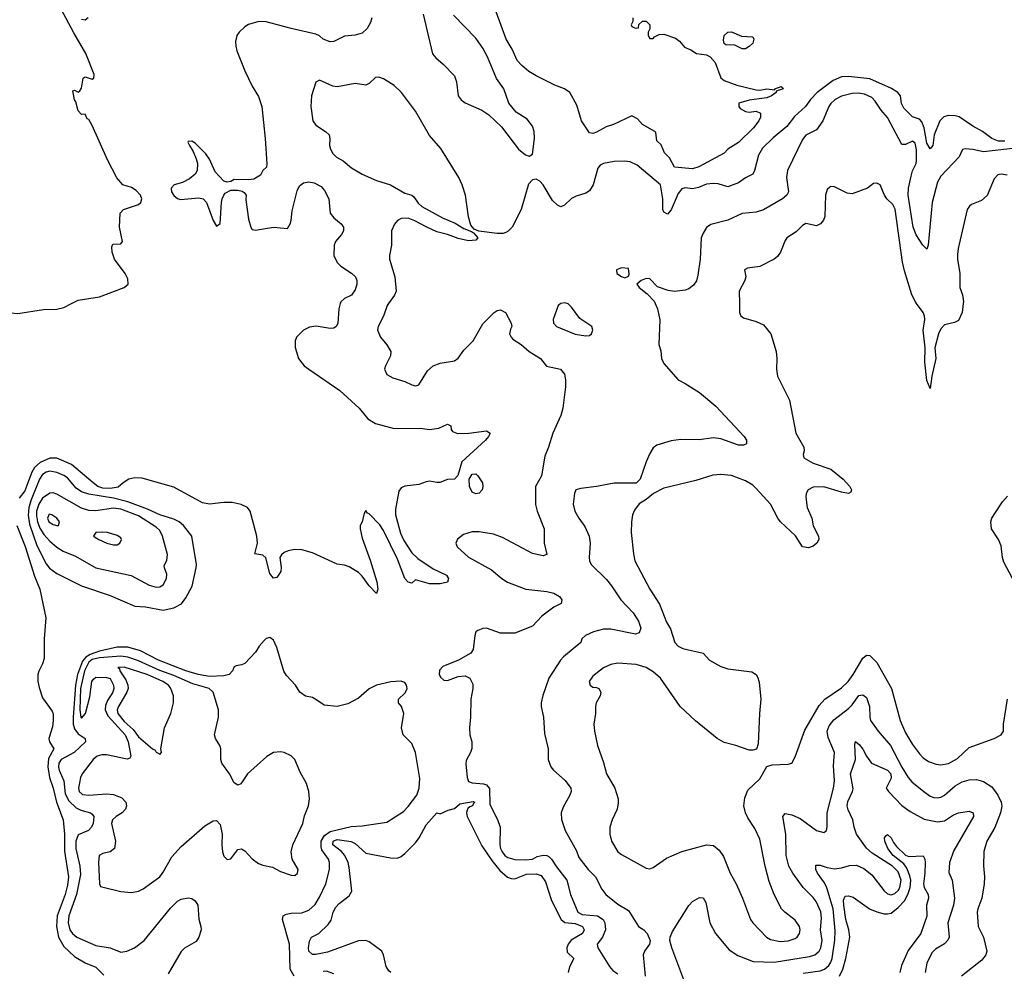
# Model space of a CAD drawing. Header units: inches. Extents: x 884549 to 1028252, y 526810 to 653624.
# Tile 677 of 1056: x 982801 to 988347, y 576237 to 581600. Entities that reach past the tile are written whole.
import ezdxf

# ---------------------------------------------------------------- set-up
doc = ezdxf.new("R2010")
doc.units = ezdxf.units.IN
doc.header["$MEASUREMENT"] = 0
doc.layers.add('A9587', color=7, linetype='Continuous')
doc.layers.add('A9588', color=7, linetype='Continuous')

msp = doc.modelspace()

# ---------------------------------------------------------------- linework, layer by layer
at = {"layer": 'A9587', "color": 5}
for points, elevation in [([(982690.3, 580000), (982710, 579974.3), (982730, 579958.3), (982751.4, 579948.6), (982790, 579944.9), (982934.3, 579965.7), (983010, 579969.1), (983050, 579977.5), (983092.5, 580000)], 2120), ([(984606.5, 580000), (984598.4, 579970), (984592.7, 579887.3), (984584, 579870), (984570, 579860.7), (984550, 579859.7), (984471.9, 579871.9), (984432.9, 579867.2), (984400.3, 579850), (984360.3, 579810), (984352.4, 579790), (984352.4, 579752.4), (984371.6, 579690), (984404, 579650), (984428.9, 579630), (984603.7, 579510), (984712.8, 579410), (984761.7, 579350), (984805, 579325), (984910, 579296.8), (985057.4, 579297.4), (985110, 579290.4), (985162, 579298), (985210, 579320.7), (985230, 579311.3), (985230.5, 579290), (985238.8, 579278.8), (985267.4, 579267.4), (985330.2, 579270.2), (985430, 579282.6), (985450.2, 579270.2), (985440.9, 579250), (985424.6, 579230), (985291.4, 579108.6), (985269.3, 579030.7), (985250.2, 579009.8), (985210, 579008.3), (985167.6, 578992.4), (985150, 578991.1), (985110, 578998.5), (985090, 578996.4), (985050, 578981), (984970, 578971.9), (984950, 578962.4), (984936.5, 578943.5), (984918.8, 578841.2), (984918.1, 578810), (984946.6, 578706.6), (984965.1, 578665.1), (985010, 578594.7), (985044, 578564), (985130, 578504.4), (985205.5, 578470), (985215.5, 578450), (985210.8, 578430), (985170, 578420.4), (985110, 578420.4), (985030, 578443.5), (985010, 578425.2), (984990, 578429.6), (984969.9, 578449.9), (984930, 578560.4), (984850, 578720.4), (984830, 578752.8), (984770, 578815.6), (984759.3, 578819.3), (984750, 578833.2), (984742, 578818), (984730.8, 578769.2), (984718, 578750), (984719.1, 578730), (984730, 578678.8), (984774.8, 578554.8), (984812.3, 578432.3), (984817.8, 578390), (984810, 578366.6), (984769, 578409), (984730, 578463.7), (984710, 578483.7), (984656, 578516), (984630, 578526), (984590, 578531.1), (984450, 578594.7), (984390, 578611.5), (984350, 578613.3), (984313.4, 578606.6), (984290, 578597), (984275.4, 578584.6), (984265.7, 578570), (984273.5, 578513.5), (984271.2, 578490), (984250, 578456.2), (984230, 578452.9), (984210, 578478.7), (984186.8, 578566.8), (984170, 578581.3), (984126, 578590), (984139.7, 578650), (984137.4, 578690), (984105.8, 578810), (984098.5, 578830), (984083.8, 578850), (984048.4, 578868.4), (983998.5, 578878.5), (983950, 578878.7), (983870, 578870.4), (983830, 578877.7), (983670, 578965.4), (983550, 578999.9), (983490, 579015.2), (983450, 579018.7), (983414.9, 579010), (983383.2, 578990), (983355.1, 578964.8), (983310, 578958.3), (983270, 578959.1), (983241.7, 578970), (983214.2, 578990), (983093.2, 579093.2), (983010, 579127.9), (982970, 579128.8), (982916.1, 579103.9), (982884.5, 579075.5), (982870.1, 579050), (982830, 578944), (982797.2, 578902.8)], 2120), ([(984878.8, 580000), (984871.6, 579990), (984850.2, 579929.8), (984819.6, 579870), (984816.9, 579850), (984833.1, 579810), (984870, 579768.4), (984891.6, 579730), (984890, 579705.2), (984861.6, 579650), (984856.3, 579630), (984870, 579601), (984902, 579582), (984970, 579561.6), (985010, 579542), (985030, 579536.3), (985050, 579542.8), (985098.2, 579621.8), (985129.6, 579650), (985170, 579664.4), (985250, 579676.9), (985270, 579693.1), (985303.2, 579736.8), (985355.3, 579790), (985410, 579885.5), (985473.2, 579950), (985490, 579960.5), (985510, 579965.5), (985537.1, 579950), (985568.5, 579890), (985572.8, 579870), (985565, 579855), (985560.6, 579830), (985568.5, 579810), (985579.1, 579799.1), (985625.5, 579770), (985670, 579729.1), (985734, 579690), (985768.1, 579648.1), (985847.7, 579630), (985870, 579602.8), (985875.4, 579570), (985875.2, 579530), (985859.6, 579410), (985848.6, 579370), (985804.6, 579270), (985780.2, 579190), (985759.1, 579140.9), (985739.8, 579030), (985706.9, 578970), (985707, 578867), (985716.1, 578830), (985754.9, 578730), (985754.9, 578650), (985770, 578586), (985750, 578579), (985690, 578591.3), (985521.3, 578681.3), (985470, 578700.2), (985390, 578712.8), (985350, 578714), (985301.4, 578698.6), (985266.7, 578673.3), (985257.6, 578650), (985265.3, 578630), (985330, 578571.4), (985459.1, 578499.1), (985517.1, 578450), (985548, 578430), (985651.3, 578391.3), (985770, 578378), (985810, 578368), (985841.3, 578350), (985854, 578330), (985850.5, 578310), (985810, 578289.6), (985741.2, 578238.8), (985690, 578182.9), (985590, 578143.6), (985510, 578142.9), (985430, 578171.6), (985410.5, 578169.5), (985382.5, 578157.5), (985370.7, 578149.3), (985364, 578130), (985355.8, 578050), (985342.6, 578030), (985272.8, 577990), (985184.4, 577955.6), (985165.7, 577934.3), (985164.1, 577910), (985173.1, 577893.1), (985190, 577877.5), (985210, 577876.1), (985270, 577898.1), (985310, 577902.3), (985336.9, 577890), (985354.4, 577854.4), (985354.4, 577830), (985342.4, 577770), (985340.5, 577670), (985334, 577610), (985337.3, 577570), (985347.3, 577530), (985347.5, 577492.5), (985340.7, 577470), (985315.8, 577424.2), (985313.5, 577406.5), (985321.4, 577330), (985330, 577306.4), (985350, 577299.3), (985414.3, 577294.3), (985430, 577287.1), (985447, 577267), (985450, 577178), (985492.4, 577092.4), (985507.1, 577050), (985506, 576950), (985509, 576930), (985519.5, 576910), (985534.4, 576890), (985550, 576878.9), (985590, 576867.3), (985650, 576865.7), (985689, 576870), (985716.2, 576883.8), (985750, 576892.5), (985770, 576890.1), (985782.8, 576882.8), (985797.1, 576870), (985825.2, 576825.2), (985883.3, 576750), (985903.4, 576670), (985944, 576570), (985970, 576557.4), (986055.8, 576550), (986087.1, 576530), (986096.9, 576510), (986100.3, 576470), (986083.6, 576430), (986054, 576390), (986058.3, 576370), (986124.2, 576264.2), (986142.5, 576242.5), (986170, 576223.1)], 2140), ([(986380.2, 580000), (986393.4, 579970), (986407.5, 579907.5), (986402, 579770), (986412.8, 579732.8), (986416.5, 579690), (986430, 579661.6), (986510, 579570.4), (986550, 579550.4), (986630, 579499.6), (986721.7, 579421.7), (986881.4, 579250), (986895, 579230), (986894.9, 579210), (986878, 579202), (986850, 579202.3), (986750, 579238.2), (986710, 579242.9), (986628.2, 579231.8), (986525.7, 579234.3), (986470, 579227.1), (986390, 579202.2), (986370, 579186.5), (986350, 579154.8), (986330, 579108.3), (986295.3, 579010), (986272.7, 578987.3), (986150, 578987.3), (986050, 578968.4), (985961.8, 578958.2), (985934.4, 578950), (985926, 578930), (985917.8, 578870), (985927.9, 578830), (985950.3, 578790), (985984.7, 578744.7), (986008, 578690), (986013.8, 578650), (986008.8, 578570), (986010.4, 578550), (986019.5, 578530), (986105.5, 578445.5), (986135.2, 578410), (986187.1, 578330), (986256.5, 578256.5), (986286.5, 578210), (986298.9, 578170), (986290, 578145.3), (986270, 578137.1), (986130, 578165.8), (986090, 578164.8), (986033, 578150), (985988, 578130), (985968.2, 578110), (985962.4, 578090), (985864.9, 578010), (985847, 577990), (985781.3, 577890), (985747.7, 577792.3), (985738.4, 577750), (985738.4, 577730), (985752.4, 577670), (985758, 577578), (985778.7, 577490), (985778.4, 577430), (985792.4, 577390), (985808.5, 577370), (985872.9, 577312.9), (985904.6, 577270), (985907.2, 577250), (985900.3, 577230), (985862.8, 577162.8), (985850.6, 577130.6), (985852.3, 577092.3), (985874, 577030), (985937, 576917), (985950, 576878.4), (986003.1, 576810), (986044.9, 576770), (986080.8, 576700.8), (986102.6, 576670), (986170, 576615), (986230, 576580.2), (986287.1, 576490), (986317.3, 576470), (986336.3, 576450), (986351.9, 576410), (986349.2, 576390), (986320.2, 576350), (986312.4, 576330), (986323.5, 576210)], 2160), ([(985848.8, 580000), (985834.8, 579990), (985806.4, 579910), (985808.5, 579890), (985825.5, 579870), (985930, 579828.4), (985990, 579817.3), (986010, 579821), (986022, 579830), (986029, 579850), (986024, 579870), (985956.1, 579916.1), (985910, 579979.5), (985890, 579998.4), (985884.9, 580000)], 2160), ([(986855.1, 580000), (986856.4, 579950), (986863.8, 579930), (986878.9, 579918.9), (986950, 579899.5), (986990, 579880.3), (987032.6, 579830), (987062.3, 579730), (987066.3, 579690), (987064.2, 579630), (987070.3, 579590), (987136.4, 579456.4), (987172.6, 579270), (987217.4, 579190), (987220.4, 579170), (987214.4, 579150), (987217.6, 579130), (987270, 579100.2), (987370, 579066.2), (987440.3, 579010), (987477.1, 578970), (987486.8, 578950), (987482, 578938), (987470, 578929.6), (987430, 578936.9), (987330, 578967.3), (987270, 578965.7), (987242, 578950), (987231.8, 578930), (987229.1, 578910), (987237.6, 578850), (987262.6, 578790), (987270, 578746.8), (987301.3, 578690), (987301.6, 578670), (987290.4, 578650), (987270, 578632), (987243.9, 578623.9), (987210, 578629.6), (987170.6, 578690.6), (987086.6, 578770), (987070.8, 578790.8), (987029.7, 578870), (986950, 578957.4), (986930, 578976.4), (986890, 579001.5), (986810, 579030.8), (986750, 579036.8), (986706.2, 579033.8), (986610, 579002.6), (986430, 578959.7), (986370.3, 578929.8), (986330, 578896.2), (986290, 578872.3), (986263.6, 578836.4), (986253.4, 578810), (986246.3, 578770), (986245.5, 578710), (986257.6, 578590), (986266, 578550), (986350.2, 578390), (986405.5, 578305.5), (986444.7, 578204.7), (986466.2, 578166.2), (986491.7, 578090), (986510.3, 578070), (986535.9, 578055.9), (986650.2, 578030.2), (986686, 577990), (986750, 577955.6), (986790, 577942.3), (986924.8, 577924.8), (986950, 577910.4), (986957.4, 577897.4), (986966.9, 577866.9), (986976.1, 577770), (986967.6, 577690), (986961.4, 577518.6), (986950.6, 577489.4), (986930, 577482.7), (986910, 577483.7), (986835.3, 577510), (986770, 577526.6), (986730, 577549.7), (986608.1, 577648.1), (986521.1, 577730), (986410.7, 577890), (986370, 577924.7), (986330, 577949.8), (986273.6, 577966.4), (986170, 577973.7), (986130, 577965.3), (986090, 577947.4), (986030, 577900.4), (986009.4, 577870), (986013.7, 577850), (986030, 577839.1), (986050, 577836.9), (986062.4, 577830), (986073.8, 577810), (986070.1, 577789.9), (986047.6, 577750), (986043.6, 577730), (986044.6, 577690), (986034.7, 577630), (986038.2, 577590), (986056.3, 577510), (986090, 577414), (986106.7, 577350), (986153.8, 577270), (986171.3, 577210), (986173, 577187), (986166, 577150), (986138.5, 577090), (986126, 577050), (986124.9, 577010), (986134.6, 576970), (986170, 576910.4), (986190, 576894.6), (986330, 576818.4), (986350, 576814.4), (986370, 576821.3), (986445, 576875), (986530, 576911.4), (986670, 576950.4), (986710, 576946.4), (986740.2, 576920.2), (986764.6, 576884.6), (986802.4, 576790), (986836.9, 576730), (986872.6, 576650), (986916.9, 576530), (986930.3, 576510), (987007.2, 576430), (987030, 576416.1), (987084.6, 576404.6), (987130, 576408.8), (987170, 576421.4), (987180.8, 576430), (987193.9, 576450), (987197.9, 576470), (987194.3, 576490), (987170, 576525.3), (987110, 576569.8), (987092.1, 576590), (987050.6, 576670.6), (987023.2, 576743.2), (986999.9, 576830), (986970, 576982), (986942.8, 577042.8), (986902.2, 577102.2), (986888.7, 577130), (986879.8, 577170), (986884.7, 577215.3), (986902.8, 577257.2), (986970, 577321.6), (987010, 577391), (987038.9, 577401.1), (987130, 577404.4), (987150, 577410.8), (987170, 577446), (987224, 577596), (987304.4, 577735.6), (987336.1, 577770), (987430, 577835.5), (987466.9, 577870), (987496.3, 577910), (987550, 578001.3), (987570, 578018.4), (987590, 578017.1), (987630, 577977.1), (987711.6, 577831.6), (987759.8, 577650), (987790, 577581.7), (987830, 577515.8), (987870, 577463.2), (987890, 577440.9), (987919.5, 577419.5), (987964.1, 577404.1), (987990, 577400.3), (988032.7, 577407.3), (988083.5, 577436.5), (988150, 577498.9), (988289.6, 577550), (988329.6, 577570), (988342, 577590), (988343, 577630), (988364.8, 577770)], 2180), ([(988116.3, 580000), (988108.8, 579950), (988090, 579905.2), (988066.2, 579893.8), (988010, 579879.5), (987990, 579858), (987976.9, 579830), (987956.1, 579750), (987962.2, 579690), (987938.4, 579590), (987930, 579522), (987910, 579566), (987899.2, 579670), (987901.4, 579750), (987890.8, 579850), (987898.8, 579910), (987897.2, 579930), (987889.8, 579950), (987853.3, 580000)], 2180), ([(988393.6, 578450), (988343.7, 578543.7), (988336.1, 578570), (988330, 578635.1), (988314.2, 578670), (988274.4, 578730), (988271.3, 578770), (988277.5, 578790), (988296.7, 578823.3), (988337.5, 578882.5), (988365.7, 578914.3)], 2180), ([(982785.6, 578750), (982831.5, 578631.5), (982883.7, 578463.7), (982914.9, 578390), (982948.5, 578230), (982938.1, 578110), (982939.2, 578000.8), (982930.1, 577970), (982909, 577929), (982904, 577910), (982903.9, 577870), (982910, 577836.4), (982930, 577778.7), (982983.4, 577703.4), (982988.9, 577688.9), (982990.3, 577650.3), (982985.5, 577614.5), (982964.4, 577550), (982969, 577530), (982993.7, 577490), (982963.8, 577436.2), (982959.8, 577390), (982969.6, 577329.6), (982990.4, 577270), (983008.1, 577190), (983046, 577090), (983052.8, 577010), (983053.7, 576913.7), (983075.8, 576770), (983070, 576722.4), (983056.9, 576670), (983011.6, 576550), (983007.7, 576490), (983019.9, 576430), (983050, 576376.4), (983110, 576320.1), (983170, 576285.8), (983230, 576260.2), (983275.9, 576215.9)], 2120), ([(984346.4, 576210), (984325.5, 576250), (984321.1, 576390), (984282.2, 576530), (984286, 576550), (984301.3, 576558.7), (984330, 576564.5), (984390, 576566.8), (984430, 576582), (984465.7, 576614.3), (984490, 576654.9), (984525.2, 576730), (984546.5, 576810), (984546.3, 576850), (984541.1, 576870), (984502.6, 576922.6), (984498.3, 576938.3), (984499.9, 576970), (984517.2, 577002.8), (984550, 577024.5), (984667.3, 577052.7), (984730, 577057.2), (984870, 577078.4), (984962.2, 577137.8), (984990, 577166.4), (985037.4, 577230), (985051.2, 577268.8), (985055.4, 577324.6), (985031.4, 577470), (985010, 577520.9), (984961.2, 577570), (984952.3, 577610), (984965.1, 577690), (984952.4, 577730), (984935.1, 577750), (984935.1, 577770), (984970, 577803.8), (984979.4, 577820.6), (984983.1, 577830), (984980.3, 577850), (984970, 577864.1), (984947.1, 577872.9), (984892.1, 577867.9), (984810.3, 577849.7), (984770, 577828.4), (984710, 577777.1), (984650, 577744.5), (984590, 577729.8), (984516.2, 577736.2), (984469.7, 577769.7), (984450, 577779.5), (984410, 577787), (984379.6, 577810), (984355.1, 577850), (984304.3, 577904.3), (984288.9, 577928.9), (984250, 578061.6), (984230, 578103.6), (984210, 578117.6), (984190, 578111.8), (984178.7, 578101.3), (984150.2, 578069.8), (984130, 578036.2), (984070, 577972), (984050, 577963.6), (984020.7, 577959.3), (984010, 577952.7), (983998.9, 577930), (983980.9, 577910), (983950, 577901.6), (983870, 577899.3), (983805.6, 577910), (983736.3, 577930), (983583.5, 577990), (983482.4, 578042.4), (983410, 578064.7), (983350, 578064.5), (983250, 578041.5), (983197.6, 578022.4), (983173.4, 578006.6), (983155.5, 577984.5), (983125.8, 577910), (983114.8, 577850), (983101.9, 577670), (983102.1, 577630), (983110, 577603.8), (983130, 577576.1), (983169.2, 577550), (983172.3, 577530), (983107.8, 577470), (983035.2, 577430), (983021.9, 577410), (983019.4, 577390), (983023.3, 577370), (983049, 577310), (983057.4, 577237.4), (983077.1, 577197.1), (983118.6, 577158.6), (983144.7, 577144.7), (983199.3, 577130), (983210, 577123.1), (983218.4, 577110), (983214, 577070), (983205.5, 577050), (983189.3, 577030.7), (983130, 577005.4), (983117.3, 576970), (983118.1, 576930), (983140.2, 576830), (983142.9, 576782.9), (983121.4, 576670), (983077.8, 576550), (983073.9, 576510), (983083.6, 576470), (983097.6, 576450), (983122.4, 576430), (983230, 576383), (983310, 576368.9), (983370, 576345.5), (983404.5, 576350), (983448.4, 576370), (983502.4, 576410), (983650, 576592.4), (983690, 576632.3), (983710, 576642.8), (983750, 576650.3), (983770, 576647.2), (983790, 576634), (983803.6, 576610), (983810.3, 576530.3), (983822, 576490), (983823.1, 576470), (983810.4, 576429.7), (983794.2, 576405.8), (983730, 576368.2), (983710, 576348.2), (983636.5, 576223.5)], 2140), ([(986542.5, 576190), (986474.4, 576370), (986463.8, 576410), (986465.3, 576430), (986478.8, 576461.2), (986570, 576608), (986590, 576630.5), (986630, 576653), (986650, 576650.5), (986665.8, 576625.8), (986689.2, 576510), (986720.2, 576450), (986797.6, 576357.6), (986846.6, 576326.6), (986932.9, 576292.9), (987050, 576288.5), (987250, 576320.1), (987280.4, 576330), (987304.1, 576350), (987314.5, 576370), (987320.6, 576410), (987312.1, 576470), (987316.8, 576536.8), (987313.1, 576573.1), (987287, 576630), (987270, 576653.8), (987214.8, 576710), (987155, 576790), (987133.6, 576830), (987117.7, 576890), (987116, 577010), (987099.7, 577110), (987113.3, 577126.7), (987150, 577119.7), (987197.6, 577097.6), (987290, 577030.4), (987330, 577019.1), (987345.2, 577030), (987349.6, 577050.4), (987348.8, 577130), (987385.9, 577270), (987390.9, 577310), (987385.7, 577394.3), (987390.6, 577470), (987354.5, 577554.5), (987348.5, 577590), (987360.4, 577619.6), (987386, 577654), (987470, 577718.4), (987490, 577738.4), (987528.6, 577791.4), (987550, 577795.3), (987570, 577779.4), (987587.8, 577730), (987589.2, 577669.2), (987593.8, 577650), (987635.9, 577590), (987705.7, 577510), (987770, 577386.9), (987805.4, 577330), (987825.6, 577305.6), (987893, 577250), (987930, 577224.8), (987950, 577216.1), (987970, 577213.9), (987990, 577218.6), (988010, 577230.1), (988070, 577282.7), (988110, 577304.8), (988150, 577316.8), (988190, 577318), (988230, 577306.7), (988276.6, 577276.6), (988311.1, 577230), (988330.2, 577190), (988332.7, 577167.3), (988325.4, 577130), (988293.2, 577046.8), (988249.2, 576970), (988232, 576912), (988229, 576831), (988235.5, 576770), (988233.6, 576730), (988221.3, 576650), (988197.3, 576590), (988194.7, 576570), (988200.2, 576490), (988230.1, 576430.1), (988249.1, 576350), (988243.6, 576330), (988220.1, 576299.9), (988106, 576210)], 2160), ([(987213.8, 576226.2), (987310, 576240.7), (987334, 576250), (987358.5, 576270), (987370.8, 576289.2), (987377.1, 576310), (987391.9, 576411.9), (987394, 576466), (987382.8, 576590), (987348.1, 576708.1), (987334.9, 576734.9), (987294.9, 576790), (987285.6, 576810), (987285.5, 576834.5), (987310, 576835.3), (987350, 576821.4), (987390, 576815.3), (987430, 576820.6), (987474.3, 576834.3), (987514.7, 576834.7), (987555.9, 576815.9), (987600.2, 576780.2), (987670, 576690.2), (987690, 576674), (987710, 576668.8), (987730, 576676.3), (987750, 576692.8), (987758.8, 576710), (987765.5, 576750), (987750, 576798.5), (987717.3, 576830), (987602.9, 576902.9), (987571, 576931), (987514.9, 577010), (987500.5, 577050), (987493.3, 577090), (987467.2, 577147.2), (987462.8, 577170), (987465.1, 577194.9), (987492.7, 577250), (987494.9, 577265.1), (987480.8, 577350), (987508.2, 577430), (987504.9, 577515.1), (987508.7, 577531.3), (987530, 577515.9), (987550, 577489), (987570, 577450.2), (987598.3, 577410), (987690, 577371.3), (987708.8, 577350), (987710, 577324.8), (987681.3, 577270), (987694, 577250), (987770, 577172.4), (987816.8, 577136.8), (987895.1, 577095.1), (987970, 577078.6), (988010, 577086), (988060.9, 577119.1), (988090, 577131), (988150, 577139.1), (988171.5, 577130), (988172.7, 577110), (988061.9, 576918.1), (988037.9, 576850), (988034.9, 576794.9), (988053, 576750), (988066.7, 576650), (988061.2, 576610), (988028.3, 576510), (988037.1, 576430), (988028.1, 576411.9), (988010, 576392.3), (987958.8, 576361.2), (987939.2, 576340.8), (987910, 576282.9), (987901.2, 576230)], 2140), ([(984890.9, 576230.9), (984879.8, 576239.8), (984864.7, 576264.7), (984850.9, 576330), (984840.5, 576350), (984770, 576402.8), (984750, 576410.7), (984710, 576409.8), (984534.2, 576345.8), (984470, 576332.1), (984450, 576331.7), (984430, 576349.8), (984428, 576370), (984433.4, 576406.6), (984444.6, 576430), (984486, 576450), (984539.1, 576500.9), (984554.6, 576525.4), (984566.3, 576570), (984581.6, 576598.4), (984600.9, 576619.1), (984657.2, 576662.8), (984671.1, 576688.9), (984657.5, 576822.5), (984650.5, 576850), (984632.3, 576890), (984613, 576913), (984564.4, 576950), (984566.1, 576970), (984590, 576979), (984669.1, 576969.1), (984690, 576958.3), (984750, 576903.5), (984890, 576877.1), (984930, 576875.5), (984950, 576884), (984970, 576900.2), (985030, 576960.5), (985052, 576990), (985090, 577063.2), (985150, 577130.7), (985170, 577124), (985214.2, 577145.8), (985250, 577154.9), (985279.7, 577180.3), (985354.5, 577194.5), (985364.9, 577190), (985356.3, 577183.7), (985351.3, 577170), (985335.8, 577164.2), (985325.4, 577154.6), (985319.7, 577140.3), (985317.1, 577130), (985321, 577110), (985404.6, 576944.6), (985460.7, 576860.7), (985505.5, 576805.6), (985548.5, 576768.5), (985570, 576760.1), (985590, 576758.3), (985655.8, 576784.2), (985710, 576785.9), (985737.5, 576777.5), (985762.2, 576742.2), (985795.9, 576635.9), (985851.3, 576530), (985872.1, 576512.1), (985930, 576506.8), (985971.5, 576490), (985980.5, 576470), (985970.4, 576450), (985908.2, 576411.8), (985890.1, 576390), (985882.8, 576370), (985885.1, 576345.1), (985922.3, 576310), (985898.1, 576261.9), (985889.7, 576230)], 2120), ([(987419.2, 576210), (987437.3, 576250), (987454.8, 576310), (987476.6, 576430), (987470.9, 576470), (987453.6, 576530), (987442.5, 576610), (987441.7, 576638.3), (987450, 576660.7), (987470, 576662.8), (987495.3, 576655.3), (987587.8, 576590), (987630, 576571.7), (987670, 576561.9), (987690, 576560.5), (987710, 576565.6), (987750, 576596.2), (987784.9, 576635.1), (987804.5, 576670), (987816.9, 576710), (987819.8, 576750), (987814.9, 576774.9), (987797.8, 576817.8), (987782, 576842), (987721.3, 576890), (987690.6, 576930), (987675, 576970), (987672.6, 576990), (987680, 577000), (987690, 577007.4), (987710, 576990.2), (987722.9, 576962.9), (987740.3, 576940.3), (987790, 576891.9), (987810, 576883.5), (987890, 576888.2), (987900.3, 576870), (987902, 576850), (987899.8, 576790), (987891.3, 576730), (987896.6, 576710), (987918.5, 576670), (987920.9, 576650), (987908.7, 576610), (987911.4, 576548.6), (987877.5, 576450), (987805.5, 576354.5), (987767.8, 576270), (987758.1, 576230)], 2120), ([(984570, 576222.6), (984530, 576237.3), (984510, 576236.4)], 2140)]:
    msp.add_lwpolyline(points, dxfattribs=dict(at, elevation=elevation))
for points, elevation in [([(982970, 579055.6), (982950, 579050.8), (982930, 579037.5), (982912.9, 579010), (982865.2, 578894.8), (982852.7, 578850), (982848.4, 578808.4), (982857, 578757), (982897.3, 578637.3), (982950, 578533.6), (982969.2, 578509.2), (983010, 578479), (983150, 578410.1), (983310, 578355.3), (983450, 578294), (983510, 578290.5), (983610, 578273.2), (983670, 578284.8), (983712, 578308), (983737.8, 578342.2), (983772.3, 578407.7), (983795.6, 578510), (983796.6, 578530), (983769.9, 578689.9), (983722.9, 578750), (983699.6, 578770), (983670, 578785.2), (983590.6, 578810), (983521.8, 578841.8), (983410, 578883.3), (983330, 578902.5), (983190, 578925.1), (983150, 578938.8), (983119.4, 578959.4), (983070, 579017.3), (983050, 579031.3), (983010, 579049)], 2140), ([(985370, 578928.5), (985350, 578938), (985335.3, 578970), (985333.5, 579010), (985350, 579039.5), (985370, 579040.3), (985382.4, 579030), (985407.2, 578990), (985410.4, 578970), (985406, 578950), (985390, 578932)], 2120), ([(982990, 578933.4), (982970, 578931.2), (982930, 578902.5), (982909.1, 578870), (982896.1, 578830), (982895.2, 578804.8), (982901.3, 578770), (982914.9, 578734.9), (982937.9, 578697.9), (982970, 578661.5), (983010, 578627.6), (983045.3, 578605.3), (983116, 578576), (983230, 578510.1), (983428.3, 578468.3), (983530, 578413.2), (983570, 578402.4), (983590, 578404.6), (983610, 578415.8), (983628.7, 578450), (983630, 578475.3), (983616.2, 578510), (983615.5, 578524.5), (983630, 578551.3), (983633.7, 578586.3), (983605.1, 578690), (983590, 578720.5), (983570, 578740.9), (983470, 578804.2), (983370, 578841.8), (983330, 578846.9), (983230, 578832.8), (983190, 578833.4), (983150, 578847.9), (983010, 578926.7)], 2160), ([(982967.5, 578812.5), (982956.8, 578790), (982966, 578770), (982990, 578754.6), (983010, 578748.7), (983019, 578750), (983025.1, 578770), (983011.1, 578790), (982981.6, 578810)], 2180), ([(983270, 578712.1), (983230.8, 578709.2), (983216, 578690), (983246.8, 578670), (983291, 578650), (983330, 578640.3), (983350, 578641.3), (983366, 578650), (983375.1, 578670), (983370, 578679.3), (983350, 578693), (983295.3, 578710)], 2180), ([(983370, 578013.8), (983250, 578004.5), (983210, 577993.9), (983190, 577979.7), (983165.6, 577930), (983144.4, 577830), (983140.6, 577710), (983146.4, 577670), (983150, 577663.8), (983172.6, 577690), (983196.4, 577783.6), (983207.6, 577870), (983216.1, 577883.9), (983230, 577894.6), (983290, 577893), (983310, 577887), (983330, 577850.4), (983332.1, 577830), (983326, 577810), (983296.2, 577763.8), (983285.3, 577734.7), (983283.2, 577710), (983297.1, 577677.1), (983395.2, 577570), (983412.9, 577530), (983427.6, 577450), (983421.2, 577438.8), (983407, 577433), (983290, 577456.5), (983262.9, 577457.1), (983238.3, 577450), (983215.8, 577430), (983152.4, 577350), (983144, 577330), (983132.5, 577270), (983136.8, 577250), (983154.4, 577234.4), (983189.6, 577229.6), (983290, 577236.8), (983330, 577233.8), (983375.6, 577215.6), (983399.3, 577190), (983403, 577170), (983397.1, 577150), (983377.6, 577130), (983343.9, 577110), (983323.2, 577090), (983318.7, 577070), (983340.1, 576970), (983334.2, 576930), (983310.1, 576909.9), (983270, 576900.7), (983249.4, 576890), (983244.8, 576850), (983250.4, 576730.4), (983256, 576716), (983270.5, 576710.5), (983370, 576686.4), (983430, 576681.3), (983470, 576688.4), (983497.4, 576702.7), (983589.8, 576770.2), (983610, 576795.5), (983657.9, 576882.1), (983710, 576940.2), (983843, 577057), (983890, 577086), (983910, 577086.8), (983930, 577064.7), (983941.1, 577010), (983938.9, 576950), (983943.1, 576910), (983950, 576886.8), (983970, 576866.8), (983990, 576870.7), (984030, 576922.8), (984050, 576928), (984070, 576916.4), (984110, 576871.8), (984145.4, 576845.4), (984170, 576835.8), (984224.8, 576824.8), (984270, 576800.5), (984330, 576779.1), (984350, 576777.3), (984365.2, 576790), (984369.4, 576810), (984336.3, 576870), (984329.7, 576910), (984338.7, 576950), (984396.1, 577070), (984405.8, 577114.2), (984428.3, 577170), (984434, 577210), (984429.7, 577250), (984416.4, 577296.4), (984380.3, 577360.3), (984351.2, 577430), (984330, 577451.3), (984290, 577469.6), (984270, 577473.6), (984230, 577469.6), (984192.7, 577447.3), (984084.9, 577350), (984045.8, 577294.2), (984030, 577285.2), (984010, 577299.3), (983983.5, 577350), (983939.6, 577410), (983934, 577430), (983934, 577490), (983927.6, 577510), (983903.5, 577550), (983899.1, 577570), (983921.5, 577670), (983920.9, 577710), (983890.9, 577810), (983868.6, 577830), (983776.5, 577856.5), (983670, 577903.3), (983590, 577932), (983470, 577987.1), (983410, 578007.3)], 2160), ([(983390, 577951), (983354.4, 577950), (983363.1, 577943.1), (983365.5, 577930), (983399.1, 577879.1), (983410.3, 577850.3), (983411.3, 577831.3), (983404.6, 577810), (983357.6, 577730), (983350.9, 577710), (983354.7, 577690), (983390, 577645), (983439.9, 577599.9), (983470, 577559.3), (983550, 577490.5), (983564.1, 577484.1), (983570, 577471.3), (983585.2, 577465.2), (983590, 577458), (983599, 577470), (983596, 577490), (983617.2, 577610), (983651.9, 577690), (983667.8, 577750), (983667, 577790), (983652.9, 577830), (983638.9, 577850), (983606.5, 577870), (983518.9, 577910)], 2180)]:
    msp.add_lwpolyline(points, close=True, dxfattribs=dict(at, elevation=elevation))
at = {"layer": 'A9588', "color": 5}
for points, elevation in [([(983092.5, 580000), (983130, 580019.8), (983250, 580038.1), (983389.5, 580090), (983412.4, 580110), (983410, 580139), (983395.6, 580170), (983335, 580250), (983322.8, 580290), (983320.9, 580319.1), (983325.9, 580334.1), (983370, 580336.3), (983380.7, 580350), (983362.6, 580430), (983367.8, 580510), (983385.6, 580530), (983470, 580558.8), (983482.6, 580570), (983488.7, 580590), (983482.4, 580610), (983457.9, 580637.9), (983430, 580654.6), (983381.6, 580670), (983347.9, 580707.9), (983296.4, 580810), (983210, 581003.7), (983190, 581037.2), (983182, 581042), (983170, 581068), (983150, 581066), (983130, 581086), (983117.5, 581137.5), (983110, 581148.7), (983100.4, 581199.6), (983110, 581202), (983130, 581192), (983140.4, 581199.6), (983150, 581214), (983158, 581270), (983170, 581278), (983210, 581264.7), (983218, 581270), (983221.2, 581290), (983173, 581410), (983105.2, 581525.2), (983007.2, 581712.8)], 2120), ([(983150, 581602), (983170, 581599.1), (983187.2, 581612.8)], 2120), ([(985074.3, 581630), (985126.8, 581406.8), (985144.4, 581384.4), (985186.8, 581350), (985250, 581282.8), (985261.3, 581250), (985270.2, 581170.2), (985287.4, 581147.4), (985310, 581131.8), (985404, 581090), (985442.9, 581062.9), (985515.6, 580995.6), (985610, 580871), (985650, 580838), (985670, 580831.3), (985690, 580842), (985700.7, 580930), (985699.5, 580970), (985690, 580999), (985658.9, 581038.9), (985598, 581078), (985557, 581130), (985527.3, 581210), (985487.6, 581267.6), (985437, 581390), (985410, 581439.7), (985370, 581495.4), (985245.5, 581625.5)], 2140), ([(986254, 581610), (986254, 581590), (986244.7, 581570), (986250, 581562), (986270, 581552), (986286, 581554), (986288, 581572), (986308.4, 581591.6), (986330, 581591.3), (986351.3, 581570), (986351.3, 581548.7), (986342, 581530), (986342, 581510), (986350, 581494), (986370, 581494), (986376.4, 581503.6), (986403.1, 581516.9), (986430, 581518), (986495.3, 581495.3), (986518, 581478), (986545.2, 581445.2), (986582, 581430), (986614, 581410), (986670, 581401), (986690.7, 581390.7), (986718.5, 581358.5), (986750, 581272), (986770, 581258), (986841, 581230), (986950, 581204.4), (986970, 581203.1), (987010, 581210.2), (987055.3, 581204.7), (987055.3, 581210), (987090, 581222.8), (987097.5, 581217.5), (987100.7, 581210), (987062.8, 581197.2), (987062.8, 581190), (987036.3, 581170), (987010, 581159.7), (986910, 581146), (986852, 581130), (986852, 581110), (986859.6, 581099.6), (986890, 581082), (986910, 581078), (986950, 581084.7), (986973.7, 581073.7), (986973, 581050), (986964.9, 581030), (986935.3, 580990), (986850, 580908.2), (986790.3, 580869.8), (986770, 580848.2), (986626, 580770), (986590, 580759.6), (986490, 580768.5), (986460.6, 580820.6), (986433.7, 580850), (986414.8, 580894.8), (986390, 580918), (986383.7, 580963.7), (986379, 580970), (986309.7, 581010), (986281.3, 581041.3), (986250, 581058.4), (986145.5, 581010), (986103.6, 580996.4), (986050, 580965.3), (986030, 580959.1), (986010, 580962.4), (985965.1, 581030), (985938.8, 581118.8), (985899.7, 581190), (985870.5, 581210.5), (985814.7, 581230), (985710, 581282.8), (985668.7, 581308.7), (985630, 581341.8), (985604.1, 581370), (985574.5, 581434.5), (985541.8, 581490), (985484.3, 581644.3)], 2120), ([(984783.8, 581610), (984776.4, 581583.6), (984759.1, 581550), (984730, 581523.6), (984690, 581513), (984630, 581507.4), (984570, 581476.9), (984550, 581474.8), (984510, 581489.8), (984489.4, 581509.4), (984470, 581519), (984329.9, 581549.9), (984190, 581588.2), (984148.4, 581590), (984090, 581572.6), (984070, 581559.9), (984037.7, 581530), (984023.4, 581510), (984017.5, 581477.5), (984018.9, 581450), (984024.8, 581424.8), (984070, 581310.8), (984110, 581226), (984146.6, 581166.6), (984164.9, 581110), (984183.6, 580930), (984193.2, 580786.8), (984190.6, 580769.4), (984170, 580749), (984157.1, 580722.9), (984119.1, 580700.9), (984090, 580696.5), (984010, 580699.7), (983990, 580687.6), (983970, 580683.8), (983950, 580689.8), (983902.7, 580742.7), (983870, 580813.2), (983850, 580843.7), (983790, 580904.4), (983770, 580914.5), (983750, 580912.7), (983748.2, 580910), (983757, 580890), (983777.7, 580857.7), (983795.3, 580815.3), (983802.2, 580790), (983801, 580750), (983789.4, 580730), (983757.5, 580702.5), (983718.5, 580681.5), (983671.7, 580668.3), (983653.7, 580650), (983656.3, 580630), (983669.6, 580609.6), (983690, 580592.6), (983706.5, 580586.5), (983810, 580596.2), (983834.2, 580590), (983853.2, 580570), (983890, 580468.4), (983910, 580437.1), (983930, 580451), (983937.9, 580570), (983940.9, 580590), (983950.3, 580610), (983958.7, 580621.3), (983990, 580639.5), (984030, 580639.4), (984054.2, 580634.2), (984066.3, 580626.3), (984076, 580610), (984075.3, 580584.7), (984090, 580474.8), (984103, 580430), (984110, 580416.5), (984130, 580414.4), (984230.2, 580430.2), (984310, 580423.8), (984325.4, 580450), (984330, 580467.7), (984336.7, 580523.3), (984364.1, 580635.9), (984377.1, 580662.9), (984399.6, 580680.4), (984430, 580686.1), (984460.4, 580680.4), (984498.9, 580658.9), (984517.7, 580637.7), (984542, 580590), (984550.3, 580510), (984570, 580483.1), (984612.4, 580450), (984624.9, 580430), (984624.2, 580410), (984614.3, 580390), (984580.3, 580350), (984572, 580330), (984570.3, 580270), (984590, 580232.2), (984610, 580210.3), (984670.9, 580170.9), (984691.7, 580150), (984700.3, 580130), (984700.8, 580110), (984690, 580077), (984670, 580048), (984630, 580028.3), (984609.2, 580010), (984606.5, 580000)], 2120), ([(988350, 580914.6), (988314.7, 580914.7), (988277.5, 580930), (988223.4, 580970), (988170, 580999.3), (988092.1, 581052.1), (988070, 581058.4), (988030, 581059.8), (988006.9, 581053.1), (987983.1, 581030), (987952.8, 580950), (987944, 580890), (987930, 580871.3), (987910, 580903.5), (987896.6, 580990), (987883.4, 581023.4), (987870, 581038.5), (987830, 581053), (987781.2, 581101.2), (987768.2, 581128.2), (987761.5, 581170), (987746.7, 581190), (987711.9, 581211.9), (987590, 581266.6), (987470, 581279.2), (987430, 581278.5), (987382.9, 581257.1), (987292.2, 581190), (987256, 581150), (987228.2, 581110), (987165.7, 581054.3), (987121.9, 580998.1), (987045.2, 580934.8), (986985, 580875), (986962.9, 580837.1), (986939.7, 580750), (986930.3, 580730), (986890, 580709), (986850, 580679.7), (986790, 580658.4), (986734.9, 580674.9), (986710, 580677.3), (986670, 580672.3), (986625.4, 580654.6), (986590, 580646.2), (986550, 580652.7), (986530, 580647.1), (986510, 580621.1), (986470, 580527.6), (986450, 580504.5), (986430, 580516), (986423.5, 580530), (986423.1, 580590), (986410, 580669), (986279.2, 580779.2), (986238.9, 580798.9), (986210, 580803), (986150, 580801), (986090.2, 580789.8), (986070, 580779.6), (986057.8, 580762.2), (986032, 580670), (986010, 580634.5), (985990, 580622.4), (985935.4, 580604.6), (985910, 580591.5), (985870, 580554.5), (985850, 580544.5), (985830, 580554.5), (985801.4, 580581.5), (985750, 580669), (985730, 580689), (985710, 580702), (985690, 580698), (985667.1, 580672.9), (985624.9, 580530), (985574.8, 580430), (985552.8, 580407.2), (985539.9, 580400.1), (985524.9, 580395.1), (985490, 580394.5), (985388, 580408), (985360.2, 580420.2), (985342, 580442), (985329.3, 580489.3), (985311.5, 580610), (985292.8, 580670), (985274.7, 580710), (985173.8, 580873.8), (985110, 580947.6), (985030, 581083.5), (984950.8, 581190), (984910, 581228.5), (984850, 581267.1), (984823.9, 581276.1), (984805.7, 581274.3), (984770, 581239.6), (984750, 581231.2), (984690, 581240.4), (984590, 581222.3), (984565.3, 581225.3), (984490, 581258.9), (984470, 581247.3), (984444.5, 581170), (984441.6, 581110), (984452.6, 581030), (984470, 581004.6), (984523.8, 580970), (984543.7, 580950), (984548.8, 580930), (984546.3, 580890), (984551, 580870), (984565.5, 580845.5), (984585.7, 580825.7), (984623.5, 580803.5), (984670, 580765.5), (984730.4, 580730), (984810, 580694), (984890, 580669.2), (984970, 580621.8), (985010.2, 580610.2), (985021.3, 580601.3), (985045.9, 580565.9), (985067.1, 580547.1), (985182.4, 580482.4), (985254, 580454), (985303.5, 580423.5), (985345.4, 580405.4), (985358, 580398), (985382, 580370), (985370, 580358), (985330, 580354), (985270, 580366), (985210, 580389.3), (985150, 580405.1), (985090, 580431.8), (985027.2, 580467.2), (984990, 580480.9), (984950, 580479.8), (984930, 580468), (984912, 580448), (984895.3, 580410), (984896.1, 580330), (984883.6, 580270), (984884.9, 580250), (984914.3, 580150), (984920.8, 580070), (984912.8, 580047.2), (984878.8, 580000)], 2140), ([(988393.9, 580873.9), (988230, 580854.6), (988170, 580867.7), (988128.3, 580871.7), (988112.5, 580867.5), (988092.8, 580827.2), (987990, 580717.1), (987970, 580684.2), (987941.2, 580570), (987918.5, 580330), (987910, 580307.3), (987887.8, 580330), (987850, 580387), (987834.5, 580430), (987806.4, 580610), (987807.3, 580650), (987821.7, 580718.3), (987830, 580747.7), (987849.8, 580790.2), (987852.3, 580807.7), (987852.9, 580867.1), (987844.5, 580904.5), (987830, 580915.9), (987790, 580895.5), (987770, 580897.3), (987688.4, 581048.4), (987652.9, 581090), (987620.3, 581140.3), (987600.5, 581160.5), (987560.1, 581180.1), (987526, 581186), (987490, 581184), (987430, 581168.9), (987394, 581150), (987370, 581127.4), (987358.6, 581110), (987325.7, 581030), (987290, 580979.1), (987230, 580948.9), (987210, 580924.8), (987125.2, 580750), (987119.7, 580710), (987131.1, 580630), (987122.3, 580610), (987097.6, 580590), (986990, 580528.7), (986950, 580515.4), (986870, 580508.4), (986789.5, 580470.5), (986694.7, 580445.3), (986670, 580427.8), (986650, 580396.2), (986640.2, 580370), (986633.4, 580250), (986620.4, 580159.6), (986612.4, 580127.6), (986596.5, 580103.5), (986570, 580083.1), (986550, 580075.6), (986490, 580067.6), (986452.9, 580072.9), (986394, 580094), (986350, 580139.3), (986330, 580140.9), (986302, 580130), (986278, 580110), (986291, 580090), (986335.6, 580055.6), (986374, 580014), (986380.2, 580000)], 2160), ([(988363.9, 580723.9), (988330, 580729.5), (988310, 580725.1), (988290, 580703.7), (988250, 580608.2), (988218.3, 580581.7), (988161.8, 580558.2), (988150.3, 580549.8), (988137.6, 580530), (988087.2, 580310), (988083.4, 580276.6), (988083.1, 580250), (988097.4, 580170), (988097.3, 580090), (988111.3, 580050), (988117.8, 580010), (988116.3, 580000)], 2180), ([(987853.3, 580000), (987846, 580010), (987825.8, 580050), (987784.1, 580184.1), (987773.3, 580233.3), (987732.3, 580532.3), (987718.6, 580558.6), (987685.4, 580590), (987672.4, 580610), (987648.7, 580670), (987630, 580679.3), (987610, 580677.2), (987576, 580650), (987490, 580617.6), (987462, 580622), (987390, 580657.2), (987370, 580659), (987364.5, 580655.5), (987350, 580642), (987339.1, 580610), (987335.8, 580490), (987328.2, 580470), (987311.6, 580448.5), (987290, 580437.6), (987230, 580451.1), (987210, 580439.7), (987175.5, 580404.5), (987122, 580370), (987110, 580351.5), (987087.2, 580290), (987070, 580266), (987050.3, 580250), (986970, 580208), (986899.9, 580200.2), (986882.8, 580190), (986890.4, 580150.4), (986886, 580130), (986853.4, 580070), (986855.1, 580000)], 2180), ([(985884.9, 580000), (985870, 580004.5), (985850, 580000.9), (985848.8, 580000)], 2160)]:
    msp.add_lwpolyline(points, dxfattribs=dict(at, elevation=elevation))
for points, elevation in [([(986870, 581435.3), (986830, 581455.3), (986778, 581458), (986770, 581466), (986765.2, 581485.2), (986769.2, 581510), (986789, 581530), (986810, 581532), (986867.5, 581507.5), (986930, 581502.8), (986937.1, 581490), (986930, 581468), (986910, 581448.7), (986890, 581435.3)], 2120), ([(986190, 580202), (986162, 580190), (986164.7, 580170), (986190, 580152), (986210, 580144.7), (986230, 580154), (986234, 580166), (986230, 580198)], 2160)]:
    msp.add_lwpolyline(points, close=True, dxfattribs=dict(at, elevation=elevation))

doc.saveas('drawing.dxf')
